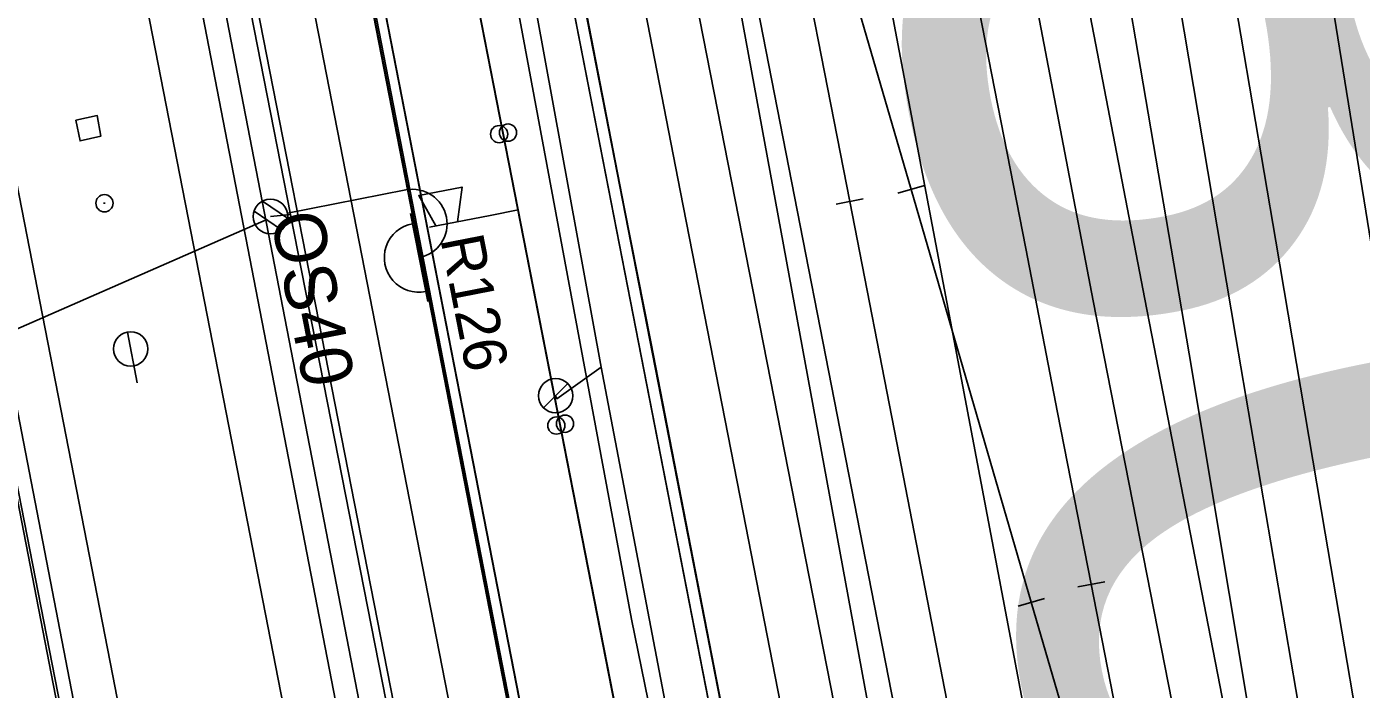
# Model space of a CAD drawing. Extents: x -545736 to -544888, y -1122892 to -1119128.
# Drawn here: x -545188.01 to -545149.33, y -1122078.04 to -1122058.82 of the extents above; entities that cross this region are included whole.
import ezdxf

# ---------------------------------------------------------------- set-up
doc = ezdxf.new("R2010")
doc.units = 0
for name, color, linetype in [('osvětlené plochy-hodnota-obrys', 7, 'Continuous'), ('Podbarveni_Nastupiste', 7, 'Continuous'), ('Podbarveni_Zastreseni_Pozemni', 7, 'Continuous'), ('Vrstva 1', 7, 'Continuous'), ('Vrstva 1 - Koleje', 7, 'Continuous'), ('Vrstva 12', 7, 'Continuous'), ('Vrstva 14_zastreseni a nastupiste', 7, 'Continuous'), ('Vrstva 16_plochy', 7, 'Continuous'), ('Vrstva 2 - Vyhybky', 7, 'Continuous'), ('Vrstva 23', 7, 'Continuous'), ('Vrstva 25', 7, 'Continuous'), ('Vrstva 26', 7, 'Continuous'), ('Vrstva 28', 7, 'Continuous'), ('Vrstva 28 - zabzar', 7, 'Continuous'), ('Vrstva 29 - sdelzar', 7, 'Continuous'), ('Vrstva 33 - prvky sdelzar', 7, 'Continuous'), ('Vrstva 4 - Teren - stezky - prechody - plochy', 7, 'Continuous'), ('Vrstva 43', 7, 'Continuous'), ('Vrstva 44', 7, 'Continuous'), ('Vrstva 63', 7, 'Continuous')]:
    doc.layers.add(name, color=color, linetype=linetype)

msp = doc.modelspace()

# ---------------------------------------------------------------- linework, layer by layer
at = {"layer": 'osvětlené plochy-hodnota-obrys'}
msp.add_lwpolyline([(-545132.033, -1122317.745), (-545201.844, -1121957.194), (-545188.779, -1121954.655), (-545199.189, -1121901.389)], dxfattribs=at)
at = {"layer": 'Podbarveni_Nastupiste'}
for points in [[(-545198.773, -1121951.627), (-545191.691, -1121987.986), (-545182.222, -1122036.609), (-545172.438, -1122086.699), (-545162.999, -1122135.094), (-545153.274, -1122184.937), (-545142.505, -1122240.181), (-545142.306, -1122241.006)], [(-545136.516, -1122239.976), (-545138.799, -1122227.627), (-545147.465, -1122183.189), (-545157.09, -1122133.892), (-545166.638, -1122084.896), (-545171.447, -1122060.234), (-545173.829, -1122047.49), (-545174.717, -1122041.983)]]:
    msp.add_lwpolyline(points, dxfattribs=at)
at = {"layer": 'Podbarveni_Zastreseni_Pozemni'}
for points in [[(-545197.881, -1121954.495), (-545191.312, -1121988.174), (-545181.806, -1122036.914), (-545172.146, -1122086.438), (-545162.65, -1122135.125), (-545152.971, -1122184.749), (-545143.515, -1122233.227)], [(-545138.257, -1122232.186), (-545147.796, -1122183.265), (-545157.406, -1122133.984), (-545166.925, -1122085.165), (-545175.89, -1122039.187)]]:
    msp.add_lwpolyline(points, dxfattribs=at)
at = {"layer": 'Vrstva 1'}
for points in [[(-545171.524, -1122125.069), (-545174.635, -1122109.111), (-545178.563, -1122088.801), (-545181.831, -1122072.035), (-545185.39, -1122053.802), (-545190.2, -1122028.892), (-545193.908, -1122009.819), (-545198.17, -1121987.873), (-545202.45, -1121965.839), (-545203.994, -1121957.813)], [(-545176.125, -1122125.966), (-545177.056, -1122121.203), (-545182.157, -1122094.956), (-545185.515, -1122077.639), (-545188.604, -1122061.78), (-545193.373, -1122037.292), (-545196.156, -1122022.904)]]:
    msp.add_lwpolyline(points, dxfattribs=at)
at = {"layer": 'Vrstva 1 - Koleje'}
for points in [[(-545185.695, -1121928.619), (-545183.788, -1121938.392), (-545181.884, -1121948.167), (-545179.964, -1121958.007), (-545178.054, -1121967.8), (-545176.139, -1121977.604), (-545175.527, -1121980.741), (-545173.78, -1121989.695), (-545172.335, -1121997.117), (-545170.423, -1122006.932), (-545168.989, -1122014.279), (-545168.521, -1122016.677), (-545168.51, -1122016.735), (-545167.951, -1122019.64), (-545166.744, -1122025.83), (-545165.674, -1122031.328), (-545164.107, -1122039.354), (-545162.631, -1122046.922), (-545161.94, -1122050.474), (-545160.406, -1122058.34), (-545159.059, -1122065.253), (-545158.132, -1122070.002), (-545157.157, -1122074.99), (-545153.328, -1122094.638)], [(-545174.597, -1121936.187), (-545172.277, -1121948.502), (-545170.458, -1121958.286), (-545168.65, -1121968.121), (-545166.86, -1121977.967), (-545165.106, -1121987.737), (-545164.809, -1121989.413), (-545163.38, -1121997.463), (-545161.641, -1122007.386), (-545160.299, -1122015.171), (-545159.826, -1122017.917), (-545158.734, -1122024.284), (-545157.211, -1122033.224), (-545155.758, -1122041.777), (-545154.327, -1122050.213), (-545152.826, -1122059.065), (-545151.812, -1122065.041), (-545150.376, -1122073.507), (-545148.94, -1122081.972)], [(-545199.342, -1121957.379), (-545196.999, -1121969.551), (-545195.085, -1121979.364), (-545193.173, -1121989.165), (-545190.849, -1122001.079), (-545189.753, -1122006.71), (-545187.83, -1122016.562), (-545185.924, -1122026.325), (-545184.013, -1122036.136), (-545182.107, -1122045.899), (-545180.267, -1122055.344), (-545178.296, -1122065.456), (-545176.383, -1122075.263), (-545174.481, -1122085.012)], [(-545180.755, -1121978.799), (-545180.602, -1121979.584), (-545177.577, -1121995.1), (-545176.23, -1122011.569), (-545175.692, -1122018.007), (-545174.894, -1122027.054), (-545174.532, -1122030.444), (-545174.07, -1122034.355), (-545172.665, -1122044.184), (-545170.952, -1122053.893), (-545170.583, -1122055.789), (-545170.016, -1122058.695), (-545169.058, -1122063.614), (-545167.166, -1122073.3), (-545165.233, -1122083.213)], [(-545170.598, -1122030.894), (-545170.447, -1122031.669), (-545167.995, -1122044.234), (-545162.377, -1122063.536), (-545158.896, -1122075.51), (-545153.328, -1122094.638), (-545150.875, -1122107.224), (-545150.724, -1122107.999)], [(-545170.598, -1122030.894), (-545170.447, -1122031.669), (-545167.995, -1122044.234), (-545164.159, -1122063.889), (-545162.797, -1122070.887), (-545161.341, -1122078.359)]]:
    msp.add_lwpolyline(points, dxfattribs=at)
at = {"layer": 'Vrstva 12'}
msp.add_lwpolyline([(-545179.655, -1122116.54), (-545186.14, -1122083.56), (-545191.388, -1122056.521), (-545196.648, -1122029.468), (-545198.489, -1122019.971), (-545198.393, -1122020.062), (-545196.548, -1122029.388), (-545191.323, -1122056.562), (-545186.056, -1122083.545), (-545179.629, -1122116.564)], dxfattribs=at)
msp.add_lwpolyline([(-545186.588, -1122061.531), (-545185.962, -1122061.394), (-545185.859, -1122061.991), (-545186.462, -1122062.129)], close=True, dxfattribs=at)
at = {"layer": 'Vrstva 14_zastreseni a nastupiste'}
for points in [[(-545198.773, -1121951.627), (-545198.793, -1121951.631), (-545197.668, -1121957.434), (-545195.753, -1121967.224), (-545195.374, -1121969.187), (-545193.463, -1121979.015), (-545191.56, -1121988.764), (-545189.639, -1121998.596), (-545187.731, -1122008.385), (-545185.791, -1122018.31), (-545183.91, -1122027.957), (-545182.003, -1122037.734), (-545180.094, -1122047.536), (-545178.189, -1122057.285), (-545176.275, -1122067.11), (-545174.372, -1122076.877), (-545172.469, -1122086.648)], [(-545198.773, -1121951.627), (-545197.637, -1121957.485), (-545195.722, -1121967.275), (-545195.343, -1121969.238), (-545193.432, -1121979.066), (-545191.529, -1121988.815), (-545189.608, -1121998.647), (-545187.7, -1122008.436), (-545185.76, -1122018.361), (-545183.879, -1122028.008), (-545181.972, -1122037.785), (-545180.063, -1122047.587), (-545178.158, -1122057.336), (-545176.244, -1122067.161), (-545174.341, -1122076.928), (-545172.438, -1122086.699)], [(-545138.248, -1122232.184), (-545147.826, -1122183.078), (-545157.444, -1122133.764), (-545166.966, -1122084.945), (-545176.486, -1122036.133), (-545186.124, -1121986.718), (-545192.612, -1121953.456)], [(-545192.608, -1121953.452), (-545186.031, -1121987.181), (-545176.442, -1122036.358), (-545166.925, -1122085.165), (-545157.406, -1122133.984), (-545147.796, -1122183.265), (-545138.257, -1122232.186)], [(-545143.529, -1122233.23), (-545153.022, -1122184.547), (-545162.697, -1122134.935), (-545172.201, -1122086.2), (-545181.882, -1122036.553), (-545191.387, -1121987.814), (-545197.884, -1121954.495)], [(-545197.881, -1121954.495), (-545191.312, -1121988.174), (-545181.806, -1122036.914), (-545172.146, -1122086.438), (-545162.65, -1122135.125), (-545152.971, -1122184.749), (-545143.515, -1122233.229)], [(-545166.122, -1122087.54), (-545168.031, -1122077.749), (-545169.938, -1122067.956), (-545170.705, -1122064.047), (-545171.849, -1122058.169), (-545172.612, -1122054.245), (-545173.697, -1122048.346), (-545174.358, -1122044.42), (-545175.233, -1122038.481), (-545175.765, -1122034.538), (-545176.235, -1122030.576)], [(-545166.109, -1122087.545), (-545168.018, -1122077.754), (-545169.925, -1122067.961), (-545170.692, -1122064.052), (-545171.836, -1122058.174), (-545172.599, -1122054.25), (-545173.684, -1122048.351), (-545174.345, -1122044.425), (-545175.22, -1122038.486), (-545175.752, -1122034.543), (-545176.222, -1122030.581)]]:
    msp.add_lwpolyline(points, dxfattribs=at)
for centre in [(-545174.318, -1122061.934), (-545174.06, -1122061.89), (-545172.659, -1122070.385), (-545172.408, -1122070.332)]:
    msp.add_circle(centre, 0.25, dxfattribs=at)
at = {"layer": 'Vrstva 16_plochy'}
for points in [[(-545172.438, -1122086.699), (-545174.341, -1122076.928), (-545176.244, -1122067.161), (-545178.158, -1122057.336), (-545180.063, -1122047.587), (-545181.972, -1122037.785), (-545183.879, -1122028.008), (-545185.76, -1122018.361), (-545187.7, -1122008.436), (-545189.608, -1121998.647), (-545191.529, -1121988.815), (-545193.432, -1121979.066), (-545195.343, -1121969.238), (-545195.722, -1121967.275), (-545197.637, -1121957.485), (-545198.773, -1121951.627)], [(-545191.666, -1121954.261), (-545190.385, -1121960.89), (-545188.839, -1121968.754), (-545186.173, -1121982.495), (-545184.812, -1121990.382), (-545183.939, -1121996.325), (-545183.194, -1122002.287), (-545182.564, -1122008.263), (-545182.073, -1122013.405), (-545178.629, -1122031.034), (-545176.235, -1122030.576), (-545175.765, -1122034.538), (-545175.233, -1122038.481), (-545174.358, -1122044.42), (-545173.697, -1122048.346), (-545172.612, -1122054.245), (-545171.849, -1122058.169), (-545170.705, -1122064.047), (-545169.938, -1122067.956), (-545168.031, -1122077.749), (-545166.122, -1122087.54)]]:
    msp.add_lwpolyline(points, dxfattribs=at)
at = {"layer": 'Vrstva 2 - Vyhybky'}
for p, q in [((-545161.993, -1122063.424), (-545162.761, -1122063.648)), ((-545164.552, -1122063.966), (-545163.766, -1122063.812)), ((-545156.764, -1122074.913), (-545157.55, -1122075.067)), ((-545159.28, -1122075.622), (-545158.512, -1122075.398))]:
    msp.add_line(p, q, dxfattribs=at)
for points in [[(-545170.598, -1122030.894), (-545170.447, -1122031.669), (-545167.995, -1122044.234), (-545164.159, -1122063.889)], [(-545167.995, -1122044.234), (-545162.377, -1122063.536)], [(-545157.157, -1122074.99), (-545153.328, -1122094.638), (-545150.875, -1122107.224), (-545150.724, -1122107.999)], [(-545158.896, -1122075.51), (-545153.328, -1122094.638)]]:
    msp.add_lwpolyline(points, dxfattribs=at)
at = {"layer": 'Vrstva 23'}
msp.add_line((-545179.479, -1122115.355), (-545198.377, -1122017.846), dxfattribs=at)
msp.add_lwpolyline([(-545186.465, -1122014.335), (-545168.578, -1122106.371), (-545165.547, -1122105.845)], dxfattribs=at)
at = {"layer": 'Vrstva 25'}
for p, q in [((-545180.453, -1122064.226), (-545177.019, -1122063.552)), ((-545181.179, -1122063.881), (-545180.449, -1122064.372)), ((-545181.419, -1122064.172), (-545180.624, -1122064.706)), ((-545176.884, -1122064.239), (-545176.384, -1122066.791))]:
    msp.add_line(p, q, dxfattribs=at)
msp.add_circle((-545180.944, -1122064.322), 0.5, dxfattribs=at)
msp.add_circle((-545180.944, -1122064.322), 0.5, dxfattribs=at)
for centre, start, end in [((-545176.826, -1122064.534), 281.0958, 101.0958), ((-545176.646, -1122065.517), 100.3932, 281.7983)]:
    msp.add_arc(centre, 1, start, end, dxfattribs=at)
at = {"layer": 'Vrstva 26'}
for points in [[(-545195.654, -1121988.767), (-545195.18, -1121989.223), (-545187.569, -1122027.475), (-545180.363, -1122064.26), (-545172.911, -1122102.258), (-545175.755, -1122102.852), (-545177.675, -1122103.151), (-545178.018, -1122103.363), (-545177.842, -1122104.444), (-545175.244, -1122116.91), (-545174.048, -1122121.099), (-545173.902, -1122123.794), (-545172.196, -1122133.711), (-545171.232, -1122138.713), (-545170.128, -1122141.107), (-545170.035, -1122141.928), (-545170.255, -1122143.199), (-545168.934, -1122149.868), (-545168.557, -1122151.414), (-545168.549, -1122152.817), (-545167.193, -1122160.014), (-545166.201, -1122166.567)], [(-545160.775, -1122095.518), (-545161.014, -1122093.734), (-545163.502, -1122079.184), (-545167.551, -1122057.091), (-545168.392, -1122052.538), (-545169.161, -1122050.878), (-545169.174, -1122050.278), (-545169.366, -1122049.522)], [(-545180.363, -1122064.26), (-545180.944, -1122064.322)]]:
    msp.add_lwpolyline(points, dxfattribs=at)
at = {"layer": 'Vrstva 28'}
msp.add_line((-545185.78, -1122063.938), (-545185.73, -1122063.938), dxfattribs=at)
msp.add_circle((-545185.755, -1122063.938), 0.25, dxfattribs=at)
at = {"layer": 'Vrstva 28 - zabzar'}
msp.add_lwpolyline([(-545172.5, -1122107.59), (-545172.99, -1122107.49), (-545173.29, -1122106.13), (-545172.71, -1122106.28), (-545171.99, -1122106.26), (-545168.96, -1122105.62), (-545167.47, -1122105.34), (-545166.46, -1122104.87), (-545165.93, -1122104.57), (-545164.73, -1122104.18), (-545170.48, -1122076), (-545178.03, -1122035.45), (-545179.66, -1122031.35), (-545179.59, -1122031.26), (-545169.01, -1122029.68)], dxfattribs=at)
at = {"layer": 'Vrstva 29 - sdelzar'}
for p, q in [((-545170.88, -1122078.92), (-545195.7, -1121951.95)), ((-545174.58, -1122064.29), (-545173.77, -1122064.13))]:
    msp.add_line(p, q, dxfattribs=at)
for points in [[(-545141.59, -1122228.62), (-545144.06, -1122216.03), (-545147.37, -1122199.08), (-545150.66, -1122182.28), (-545153.96, -1122165.39), (-545157.26, -1122148.51), (-545160.57, -1122131.6), (-545163.89, -1122114.65), (-545167.28, -1122097.28), (-545170.47, -1122080.98), (-545173.77, -1122064.13), (-545177.12, -1122047.02), (-545180.38, -1122030.35), (-545180.51, -1122029.8), (-545183.68, -1122013.47), (-545187, -1121996.49), (-545190.31, -1121979.56), (-545193.64, -1121962.56), (-545195.18, -1121954.67), (-545202.44, -1121916.94)], [(-545144.46, -1122213.97), (-545194.03, -1121960.56), (-545195.67, -1121951.86)]]:
    msp.add_lwpolyline(points, dxfattribs=at)
at = {"layer": 'Vrstva 33 - prvky sdelzar'}
msp.add_line((-545174.58, -1122064.29), (-545176.339, -1122064.634), dxfattribs=at)
msp.add_lwpolyline([(-545176.15, -1122064.597), (-545176.649, -1122063.716), (-545175.392, -1122063.471), (-545175.522, -1122064.474)], dxfattribs=at)
at = {"layer": 'Vrstva 4 - Teren - stezky - prechody - plochy'}
for points in [[(-545202.565, -1121956.903), (-545201.056, -1121956.644), (-545199.526, -1121965.043), (-545191.386, -1122006.433), (-545183.698, -1122046.146), (-545176.813, -1122081.324), (-545170.865, -1122111.978), (-545164.201, -1122145.846), (-545158.369, -1122175.606), (-545150.392, -1122216.501), (-545142.671, -1122256.585), (-545144.174, -1122256.905)], [(-545202.565, -1121956.903), (-545200.961, -1121965.123), (-545192.99, -1122006.271), (-545185.214, -1122046.565), (-545178.591, -1122080.816), (-545172.231, -1122113.527), (-545166.05, -1122145.218), (-545159.636, -1122177.662), (-545152.008, -1122216.815), (-545144.174, -1122256.905)], [(-545137.774, -1122154.868), (-545140, -1122143.509), (-545142.031, -1122132.009), (-545144.423, -1122118.141), (-545148.187, -1122095.9), (-545152.964, -1122067.836), (-545157.177, -1122042.834), (-545160.057, -1122026.36), (-545161.613, -1122026.681)], [(-545149.873, -1122096.222), (-545149.677, -1122096.168), (-545154.325, -1122068.305), (-545157.577, -1122049.178), (-545161.613, -1122026.681)], [(-545149.873, -1122096.222), (-545155.607, -1122066.724), (-545159.126, -1122048.447), (-545159.32, -1122047.1), (-545163.333, -1122026.973), (-545164.703, -1122027.28)], [(-545137.774, -1122154.868), (-545138.748, -1122154.961), (-545141.445, -1122143.846), (-545144.077, -1122132.149), (-545146.793, -1122119.618), (-545151.286, -1122096.405), (-545157.101, -1122066.77), (-545160.819, -1122047.322), (-545164.703, -1122027.28)], [(-545172.469, -1122086.648), (-545174.372, -1122076.877), (-545176.275, -1122067.11), (-545178.189, -1122057.285), (-545180.094, -1122047.536), (-545182.003, -1122037.734), (-545183.91, -1122027.957)], [(-545169.353, -1122028.67), (-545172.446, -1122029.236), (-545173.096, -1122029.521), (-545176.13, -1122029.901), (-545176.222, -1122030.581), (-545175.752, -1122034.543), (-545175.22, -1122038.486), (-545174.345, -1122044.425), (-545173.684, -1122048.351), (-545172.599, -1122054.25), (-545171.836, -1122058.174), (-545170.692, -1122064.052), (-545169.925, -1122067.961), (-545168.018, -1122077.754), (-545166.109, -1122087.545)], [(-545130.366, -1122251.034), (-545131.253, -1122251.107), (-545132.894, -1122241.41), (-545134.482, -1122233.166), (-545143.993, -1122184.403), (-545152.068, -1122142.857), (-545160.819, -1122097.773), (-545168.806, -1122057.035), (-545170.526, -1122047.801), (-545171.946, -1122039.29), (-545172.394, -1122035.194), (-545171.448, -1122035.061)], [(-545130.366, -1122251.034), (-545131.796, -1122240.905), (-545132.966, -1122233.188), (-545134.639, -1122223.584), (-545142.301, -1122184.068), (-545150.498, -1122141.846), (-545159.147, -1122097.573), (-545167.246, -1122056.111), (-545171.448, -1122035.061)]]:
    msp.add_lwpolyline(points, dxfattribs=at)
at = {"layer": 'Vrstva 43'}
for p, q in [((-545184.803, -1122069.143), (-545185.09, -1122067.673)), ((-545173.033, -1122069.872), (-545172.328, -1122069.168))]:
    msp.add_line(p, q, dxfattribs=at)
for centre in [(-545184.995, -1122068.162), (-545172.68, -1122069.521)]:
    msp.add_circle(centre, 0.498, dxfattribs=at)
at = {"layer": 'Vrstva 44'}
for points in [[(-545168.732, -1122082.46), (-545171.358, -1122068.69), (-545174.387, -1122052.107), (-545177.853, -1122034.73), (-545177.808, -1122034.248), (-545177.904, -1122034.096), (-545178.098, -1122034.04), (-545180.376, -1122034.465), (-545180.551, -1122034.479), (-545180.662, -1122034.333), (-545184.014, -1122019.078)], [(-545154.934, -1122028.908), (-545154.851, -1122029.14), (-545146.628, -1122080.085), (-545146.29, -1122080.665)], [(-545156.673, -1122091.474), (-545168.002, -1122031.679), (-545168.03, -1122031.491)], [(-545172.681, -1122069.52), (-545172.641, -1122069.609), (-545171.358, -1122068.69)]]:
    msp.add_lwpolyline(points, dxfattribs=at)
at = {"layer": 'Vrstva 63'}
msp.add_line((-545181.065, -1122064.42), (-545242.674, -1122091.423), dxfattribs=at)

# ---------------------------------------------------------------- texts
at = {"layer": 'osvětlené plochy-hodnota-obrys'}
msp.add_text('30', height=22.7812, rotation=281.0956, dxfattribs=at).set_placement((-545163.755, -1122052.96))
at = {"layer": 'Vrstva 25'}
msp.add_text('OS40', height=1.5, rotation=281.0836, dxfattribs=at).set_placement((-545180.944, -1122064.322))
at = {"layer": 'Vrstva 33 - prvky sdelzar'}
msp.add_text('R126', height=1.25, rotation=281.0678, dxfattribs=at).set_placement((-545176.025, -1122064.971))

doc.saveas('drawing.dxf')
